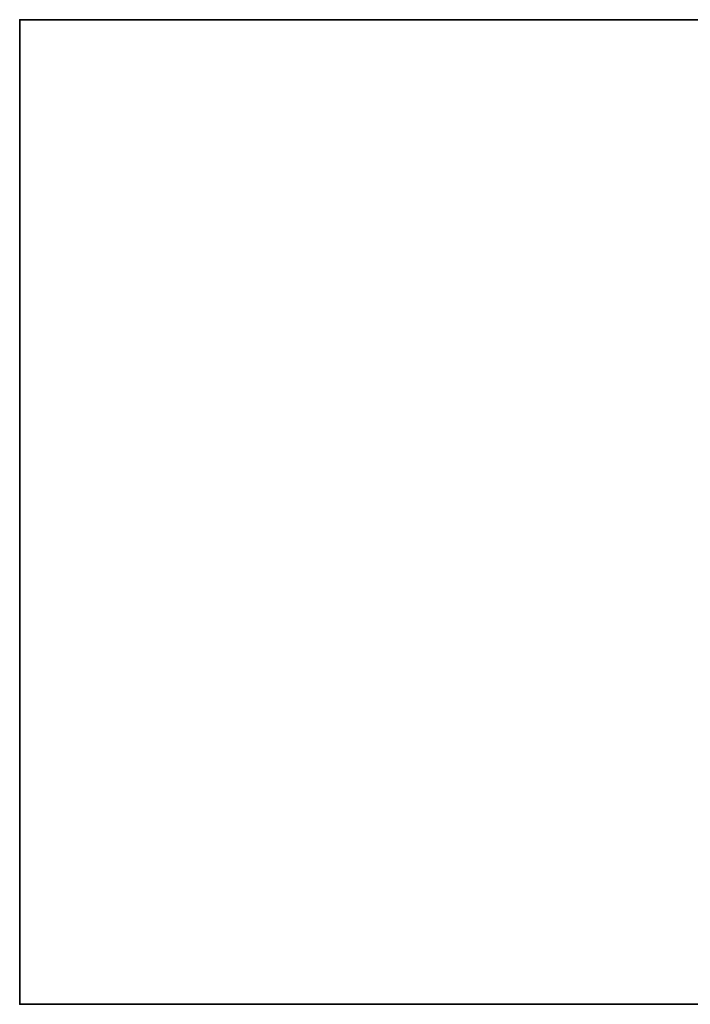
# Model space of a CAD drawing. Header units: millimetres. Extents: x -603 to 3703, y -115 to 193.
# Tile 427 of 656: x 2297 to 2428, y -18 to 174. Entities that reach past the tile are written whole.
import ezdxf

# ---------------------------------------------------------------- set-up
doc = ezdxf.new("R2010")
doc.units = ezdxf.units.MM
doc.layers.add('151', color=7, linetype='Continuous', true_color=0xffffff)

# ---------------------------------------------------------------- blocks, each defined once
blk = doc.blocks.new('UG_SURFACE_003')
at = {"layer": '151', "color": 252, "linetype": 'Continuous', "lineweight": 35}
for points in [[(2297, -18, -7.75), (2297, 174.4, -7.75), (2447, 174.4, -7.75), (2447, -18, -7.75)], [(2297, 174.4, 2212.25), (3703, 174.4, 2212.25), (3553, 174.4, 2062.25), (2447, 174.4, 2062.25)], [(2447, 174.4, 2062.25), (2447, 174.4, -7.75), (2297, 174.4, -7.75), (2297, 174.4, 2212.25)], [(3703, -18, 2212.25), (3703, 174.4, 2212.25), (2297, 174.4, 2212.25), (2297, -18, 2212.25)], [(2297, -18, 2212.25), (2297, 174.4, 2212.25), (2297, 174.4, -7.75), (2297, -18, -7.75)], [(3703, -18, 2212.25), (2297, -18, 2212.25), (2447, -18, 2062.25), (3553, -18, 2062.25)], [(2297, -18, 2212.25), (2297, -18, -7.75), (2447, -18, -7.75), (2447, -18, 2062.25)]]:
    blk.add_3dface(points, dxfattribs=at)

msp = doc.modelspace()

# ---------------------------------------------------------------- linework, layer by layer
at = {"layer": '151', "color": 252, "linetype": 'Continuous', "lineweight": 35, "true_color": 0x939598}
for p, q in [((2297, 174.4, -7.75), (2297, 174.4, 2212.25)), ((2297, 174.4, 2212.25), (3703, 174.4, 2212.25)), ((2297, -18, 2212.25), (2297, 174.4, 2212.25)), ((2297, 174.4, -7.75), (2447, 174.4, -7.75)), ((2297, 174.4, -7.75), (2297, -18, -7.75)), ((2297, -18, -7.75), (2297, -18, 2212.25)), ((2297, -18, 2212.25), (3703, -18, 2212.25)), ((2297, -18, -7.75), (2447, -18, -7.75)), ((2297, -18, -7.75), (2447, -18, -7.75))]:
    msp.add_line(p, q, dxfattribs=at)

# ---------------------------------------------------------------- block references
msp.add_blockref('UG_SURFACE_003', (0, 0), dxfattribs=at)

doc.saveas('drawing.dxf')
